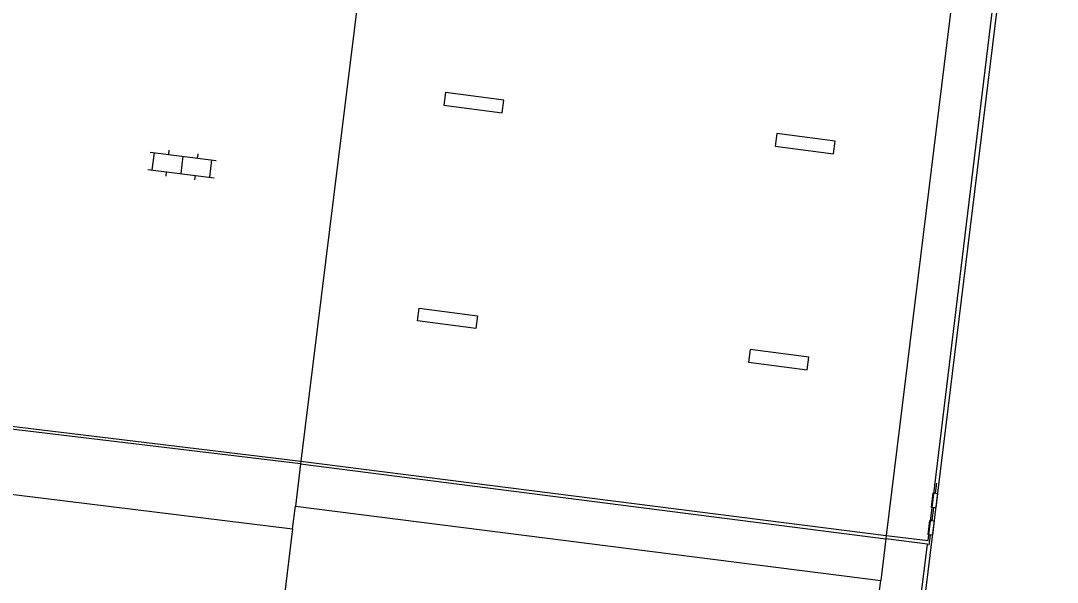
# Model space of a CAD drawing. Extents: x 131000 to 133014, y 396499 to 399001.
# Drawn here: x 131552.05 to 131587.78, y 397116.7 to 397136.04 of the extents above; entities that cross this region are included whole.
import ezdxf

# ---------------------------------------------------------------- set-up
doc = ezdxf.new("R2010")
doc.units = 0
for name, color, linetype in [('gg-bbg-hoofdgebouw', 7, 'Continuous'), ('gg-bbg-onder overbouw', 7, 'Continuous'), ('gg-bbg-pand overbouw', 7, 'Continuous'), ('gg-bbg-pilaar onder overbouw', 7, 'Continuous'), ('gg-kwrk-kunstwerk', 7, 'Continuous'), ('gt-grn-afwateringsgoot', 7, 'Continuous'), ('gt-symb-afwateringsgoot', 7, 'Continuous'), ('gt-symb-klinker verharding', 7, 'Continuous')]:
    doc.layers.add(name, color=color, linetype=linetype)

# ---------------------------------------------------------------- blocks, each defined once
blk = doc.blocks.new('gt0-KL1')
at = {"layer": 'gt-symb-klinker verharding'}
for p, q in [((-0.5, 0.3), (-0.5, 0.45)), ((0.5, 0.3), (0.5, 0.45)), ((-1.15, 0.3), (1.15, 0.3)), ((-1, -0.3), (-1, 0.3)), ((0, -0.3), (0, 0.3)), ((1, -0.3), (1, 0.3)), ((-1.15, -0.3), (1.15, -0.3)), ((-0.5, -0.45), (-0.5, -0.3)), ((0.5, -0.45), (0.5, -0.3))]:
    blk.add_line(p, q, dxfattribs=at)
blk = doc.blocks.new('gt0-AFWGT_1')
at = {"layer": 'gt-symb-afwateringsgoot'}
for p, q in [((-1.076, 0), (-0.726, 0)), ((-0.225, 0), (0.225, 0)), ((0.725, 0), (1.075, 0))]:
    blk.add_line(p, q, dxfattribs=at)
for points in [[(-0.726, 0.075), (-0.225, 0.075), (-0.225, -0.075), (-0.726, -0.075)], [(0.225, 0.075), (0.725, 0.075), (0.725, -0.075), (0.225, -0.075)]]:
    blk.add_lwpolyline(points, close=True, dxfattribs=at)

msp = doc.modelspace()

# ---------------------------------------------------------------- linework, layer by layer
at = {"layer": 'gg-bbg-hoofdgebouw'}
for p, q in [((131561.421, 397118.541), (131561.516, 397119.313)), ((131561.421, 397118.541), (131553.14, 397051.44)), ((131580.385, 397106.138), (131581.693, 397116.755))]:
    msp.add_line(p, q, dxfattribs=at)
at = {"layer": 'gg-bbg-onder overbouw'}
msp.add_line((131561.516, 397119.313), (131581.693, 397116.755), dxfattribs=at)
at = {"layer": 'gg-bbg-pand overbouw'}
for p, q in [((131563.978, 397139.285), (131561.708, 397120.872)), ((131584.161, 397136.793), (131581.885, 397118.307)), ((131561.696, 397120.776), (131561.516, 397119.313)), ((131561.708, 397120.872), (131561.696, 397120.776)), ((131581.87, 397118.188), (131581.693, 397116.755)), ((131581.885, 397118.307), (131581.87, 397118.188))]:
    msp.add_line(p, q, dxfattribs=at)
at = {"layer": 'gg-bbg-pilaar onder overbouw'}
for points in [[(131566.696, 397133.569), (131566.639, 397133.133), (131568.65, 397132.869), (131568.707, 397133.305), (131566.696, 397133.569)], [(131578.112, 397132.155), (131578.056, 397131.719), (131580.065, 397131.462), (131580.121, 397131.898), (131578.112, 397132.155)], [(131565.722, 397125.698), (131565.78, 397126.134), (131567.791, 397125.87), (131567.734, 397125.434), (131565.722, 397125.698)], [(131577.198, 397124.718), (131577.14, 397124.282), (131579.154, 397124.014), (131579.212, 397124.45), (131577.198, 397124.718)]]:
    msp.add_lwpolyline(points, dxfattribs=at)
at = {"layer": 'gg-kwrk-kunstwerk'}
msp.add_line((131550.575, 397119.87), (131561.421, 397118.541), dxfattribs=at)
at = {"layer": 'gt-grn-afwateringsgoot'}
for p, q in [((131561.696, 397120.776), (131581.87, 397118.188)), ((131561.708, 397120.872), (131581.885, 397118.307))]:
    msp.add_line(p, q, dxfattribs=at)
for points in [[(131584.177, 397136.919), (131585.582, 397136.746), (131587.68, 397153.392), (131587.78, 397153.38), (131581.926, 397105.734), (131574.844, 397048.782), (131574.713, 397048.798), (131583.302, 397118.004), (131581.87, 397118.188)], [(131581.885, 397118.307), (131583.325, 397118.133), (131585.576, 397136.618), (131584.161, 397136.793)], [(131561.696, 397120.776), (131541.544, 397123.188), (131541.562, 397123.304), (131561.708, 397120.872)]]:
    msp.add_lwpolyline(points, dxfattribs=at)

# ---------------------------------------------------------------- block references
at = {"layer": 'gt-symb-afwateringsgoot', "xscale": 0.9999701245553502, "yscale": 0.9999701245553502, "rotation": 82.992247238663}
msp.add_blockref('gt0-AFWGT_1', (131583.493, 397119.043), dxfattribs=at)
at = {"layer": 'gt-symb-klinker verharding', "rotation": -7.125016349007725}
msp.add_blockref('gt0-KL1', (131557.612, 397131.075), dxfattribs=at)

doc.saveas('drawing.dxf')
